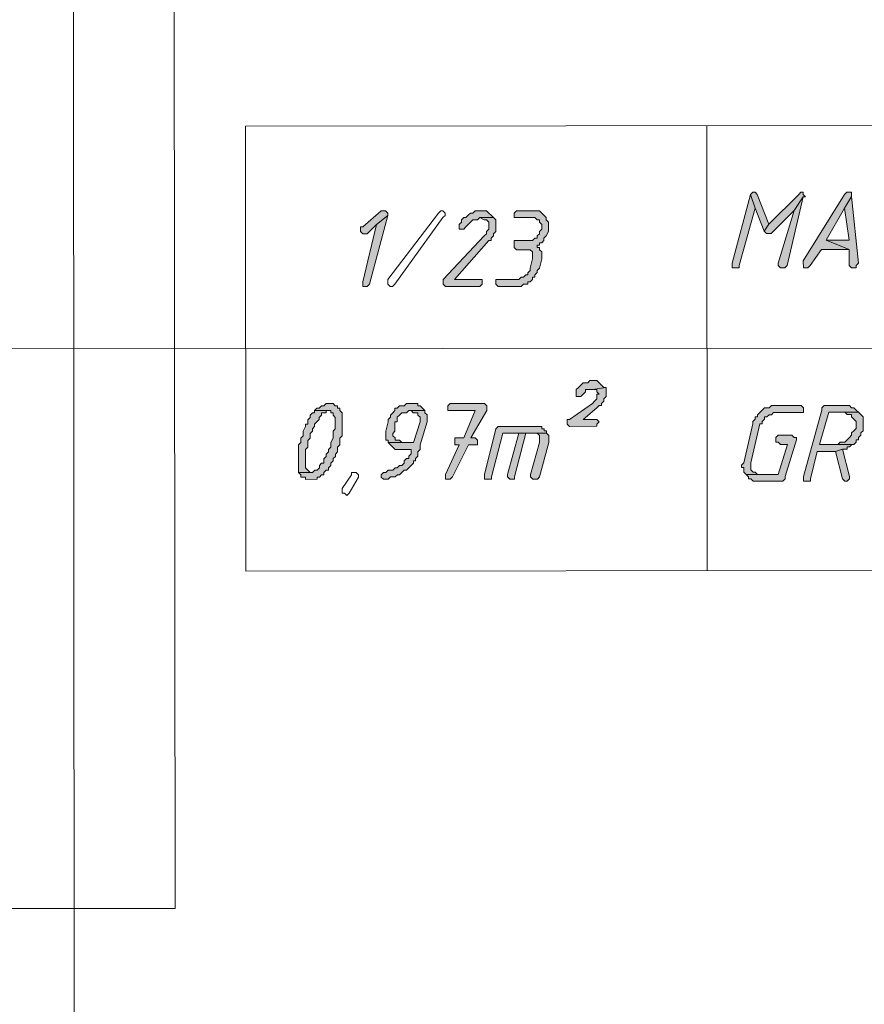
# Model space of a CAD drawing. Header units: inches. Extents: x -5850 to 5646, y 8947 to 13007.
# Tile 462 of 548: x -1459 to -1304, y 11263 to 11445. Entities that reach past the tile are written whole.
import ezdxf

# ---------------------------------------------------------------- set-up
doc = ezdxf.new("R2010")
doc.units = ezdxf.units.IN
doc.header["$MEASUREMENT"] = 0
for name, color, linetype in [('at_Entity', 7, 'Continuous'), ('at_Rect', 7, 'Continuous'), ('at_Solid', 7, 'Continuous')]:
    doc.layers.add(name, color=color, linetype=linetype)

msp = doc.modelspace()

# ---------------------------------------------------------------- hatches: boundary and pattern name
at = {"layer": 'at_Solid', "lineweight": 20}
for points in [[(-1324.97, 11412.58), (-1328.34, 11399.91), (-1328.34, 11399.06), (-1327.07, 11399.06), (-1327.07, 11399.49), (-1324.12, 11410.05)], [(-1324.55, 11413), (-1324.97, 11412.58), (-1324.12, 11410.05), (-1322.43, 11405.82), (-1321.59, 11407.1), (-1323.71, 11412.58), (-1324.12, 11413.01)], [(-1315.68, 11413.01), (-1316.1, 11412.59), (-1321.59, 11407.1), (-1322.43, 11405.82), (-1322.01, 11405.4), (-1321.16, 11405.4), (-1316.94, 11409.63), (-1315.26, 11412.17), (-1314.83, 11412.17), (-1315.26, 11412.59), (-1315.26, 11413.01)], [(-1315.26, 11412.17), (-1316.94, 11409.63), (-1319.89, 11399.92), (-1319.89, 11399.49), (-1319.47, 11399.07), (-1318.62, 11399.07), (-1318.2, 11399.49)], [(-1306.81, 11413.02), (-1307.23, 11413.02), (-1307.65, 11412.6), (-1315.25, 11400.34), (-1315.24, 11399.07), (-1314.4, 11399.07), (-1313.98, 11399.5), (-1311.87, 11402.45), (-1306.8, 11402.46), (-1311.02, 11404.14), (-1307.65, 11410.06), (-1306.38, 11412.18), (-1306.39, 11413.02)], [(-1306.38, 11412.18), (-1307.65, 11410.06), (-1306.8, 11404.15), (-1311.02, 11404.14), (-1306.8, 11402.46), (-1306.8, 11399.5), (-1306.37, 11399.08), (-1305.53, 11399.08), (-1305.53, 11399.5), (-1305.11, 11399.93)], [(-1392.55, 11409.56), (-1392.97, 11409.56), (-1396.35, 11406.61), (-1396.77, 11406.61), (-1396.77, 11406.18), (-1396.77, 11405.76), (-1396.35, 11405.33), (-1395.51, 11405.34), (-1393.82, 11407.03), (-1391.71, 11408.72), (-1391.71, 11409.14), (-1392.13, 11409.57)], [(-1391.71, 11408.72), (-1393.82, 11407.03), (-1396.34, 11396.47), (-1396.34, 11395.62), (-1395.5, 11395.62), (-1395.07, 11396.05)], [(-1372.28, 11408.32), (-1374.81, 11408.31), (-1373.96, 11407.89), (-1373.54, 11407.89), (-1373.12, 11407.47), (-1373.12, 11406.63), (-1373.12, 11406.2), (-1373.54, 11405.78), (-1373.54, 11405.35), (-1373.96, 11404.94), (-1381.56, 11396.91), (-1381.56, 11396.06), (-1381.13, 11395.63), (-1374.8, 11395.64), (-1374.37, 11396.06), (-1374.38, 11396.91), (-1379.44, 11396.91), (-1373.12, 11404.09), (-1372.69, 11404.09), (-1372.69, 11404.51), (-1372.27, 11404.94), (-1372.28, 11405.36), (-1371.85, 11405.78), (-1371.85, 11406.2), (-1371.85, 11407.89)], [(-1374.39, 11409.58), (-1375.66, 11409.58), (-1376.08, 11409.16), (-1376.5, 11409.16), (-1376.92, 11408.74), (-1377.35, 11408.31), (-1377.76, 11408.31), (-1378.19, 11407.89), (-1378.19, 11407.46), (-1378.61, 11407.05), (-1378.61, 11406.62), (-1378.61, 11406.2), (-1377.76, 11406.2), (-1377.35, 11406.62), (-1376.92, 11407.05), (-1376.5, 11407.47), (-1376.07, 11407.89), (-1375.23, 11407.89), (-1374.81, 11408.31), (-1372.28, 11408.32), (-1372.7, 11408.74), (-1373.12, 11409.16), (-1373.54, 11409.58), (-1373.96, 11409.58)], [(-1364.67, 11409.59), (-1368.05, 11409.59), (-1368.48, 11409.16), (-1368.47, 11408.32), (-1364.67, 11408.32), (-1364.25, 11407.9), (-1363.82, 11407.9), (-1363.82, 11407.48), (-1363.4, 11407.06), (-1363.4, 11406.64), (-1363.4, 11406.21), (-1363.82, 11405.79), (-1363.82, 11405.36), (-1364.24, 11404.95), (-1364.24, 11404.52), (-1364.67, 11404.52), (-1365.09, 11404.1), (-1368.47, 11404.09), (-1368.47, 11402.83), (-1368.05, 11402.4), (-1365.51, 11402.41), (-1365.09, 11401.99), (-1365.09, 11401.14), (-1365.09, 11400.72), (-1365.51, 11399.03), (-1365.51, 11398.61), (-1365.93, 11398.18), (-1365.93, 11397.76), (-1366.35, 11397.76), (-1366.78, 11397.34), (-1367.2, 11397.34), (-1367.62, 11396.92), (-1371.84, 11396.91), (-1371.84, 11396.07), (-1371.42, 11395.64), (-1367.2, 11395.65), (-1366.77, 11396.07), (-1365.93, 11396.07), (-1365.93, 11396.5), (-1365.51, 11396.5), (-1365.09, 11396.92), (-1365.09, 11397.34), (-1364.66, 11397.34), (-1364.66, 11397.76), (-1364.24, 11398.19), (-1364.24, 11398.61), (-1363.82, 11399.03), (-1363.4, 11400.72), (-1363.4, 11401.99), (-1363.82, 11402.41), (-1363.82, 11402.83), (-1364.24, 11402.83), (-1364.24, 11403.26), (-1363.82, 11403.26), (-1363.82, 11403.68), (-1363.4, 11403.68), (-1362.98, 11404.1), (-1362.98, 11404.52), (-1362.56, 11404.95), (-1362.14, 11405.79), (-1362.14, 11406.21), (-1362.14, 11407.48), (-1362.56, 11407.9), (-1362.56, 11408.33), (-1362.98, 11408.75), (-1363.41, 11409.17), (-1363.83, 11409.59), (-1364.25, 11409.59)], [(-1353.66, 11378.34), (-1354.51, 11378.34), (-1354.93, 11377.92), (-1355.77, 11377.92), (-1356.2, 11377.49), (-1356.62, 11377.07), (-1357.04, 11376.65), (-1357.04, 11376.23), (-1357.04, 11375.38), (-1356.19, 11375.38), (-1355.77, 11375.8), (-1355.35, 11376.23), (-1355.35, 11376.65), (-1354.08, 11376.65), (-1351.55, 11377.07), (-1351.97, 11377.07), (-1352.4, 11377.5), (-1352.82, 11377.92), (-1353.24, 11378.34)], [(-1351.55, 11377.07), (-1354.08, 11376.65), (-1353.24, 11376.65), (-1353.24, 11376.23), (-1352.81, 11375.81), (-1353.24, 11375.81), (-1353.24, 11374.96), (-1353.66, 11374.54), (-1354.08, 11374.12), (-1358.3, 11371.16), (-1358.73, 11371.16), (-1358.73, 11370.31), (-1358.3, 11369.89), (-1353.23, 11369.9), (-1353.23, 11370.31), (-1352.81, 11370.74), (-1353.23, 11371.16), (-1355.77, 11371.16), (-1353.24, 11373.28), (-1352.81, 11373.7), (-1352.39, 11373.7), (-1352.4, 11374.12), (-1351.97, 11374.54), (-1351.97, 11374.97), (-1351.55, 11375.38), (-1351.55, 11376.23), (-1351.55, 11376.66)], [(-1402.23, 11374.07), (-1403.08, 11374.07), (-1403.5, 11373.65), (-1403.93, 11373.65), (-1404.34, 11373.23), (-1404.77, 11373.23), (-1405.19, 11372.81), (-1402.23, 11372.81), (-1402.23, 11372.38), (-1401.81, 11372.38), (-1401.81, 11371.96), (-1401.39, 11371.54), (-1401.39, 11370.69), (-1401.39, 11369.43), (-1401.81, 11369), (-1401.81, 11367.74), (-1402.23, 11366.89), (-1402.22, 11366.05), (-1402.65, 11365.62), (-1402.65, 11365.2), (-1403.07, 11364.78), (-1403.07, 11364.36), (-1403.49, 11363.93), (-1403.49, 11363.09), (-1403.92, 11363.09), (-1404.33, 11362.67), (-1404.33, 11362.24), (-1404.76, 11361.82), (-1405.18, 11361.82), (-1405.61, 11361.4), (-1408.14, 11361.4), (-1407.71, 11360.98), (-1407.71, 11360.55), (-1406.87, 11360.55), (-1406.87, 11360.13), (-1404.76, 11360.14), (-1404.76, 11360.55), (-1404.33, 11360.55), (-1403.92, 11360.98), (-1403.49, 11360.98), (-1403.49, 11361.4), (-1403.07, 11361.82), (-1402.64, 11361.82), (-1402.64, 11362.25), (-1402.22, 11362.67), (-1402.22, 11363.09), (-1401.8, 11363.52), (-1401.8, 11363.94), (-1401.38, 11364.36), (-1401.38, 11364.78), (-1400.96, 11365.2), (-1400.96, 11366.05), (-1400.54, 11366.47), (-1400.54, 11367.74), (-1400.12, 11368.16), (-1400.12, 11372.39), (-1400.55, 11372.81), (-1400.55, 11373.23), (-1400.97, 11373.23), (-1400.97, 11373.66), (-1401.39, 11373.66), (-1401.81, 11374.07)], [(-1387.03, 11374.09), (-1388.3, 11374.09), (-1388.72, 11373.67), (-1389.56, 11373.67), (-1389.98, 11373.24), (-1390.41, 11373.24), (-1390.41, 11372.82), (-1390.83, 11372.39), (-1391.25, 11371.97), (-1391.25, 11371.55), (-1391.67, 11371.13), (-1391.67, 11370.7), (-1392.09, 11369.01), (-1392.09, 11367.32), (-1391.67, 11367.32), (-1391.67, 11366.9), (-1389.13, 11366.9), (-1389.56, 11367.33), (-1390.4, 11367.33), (-1390.4, 11367.75), (-1390.83, 11368.17), (-1390.83, 11368.6), (-1390.41, 11369.02), (-1390.41, 11370.7), (-1389.98, 11370.71), (-1389.98, 11371.55), (-1389.56, 11371.97), (-1389.14, 11372.4), (-1388.29, 11372.4), (-1387.87, 11372.82), (-1384.92, 11372.82), (-1385.34, 11373.25), (-1385.76, 11373.67), (-1386.18, 11373.67), (-1386.18, 11374.09), (-1386.61, 11374.09)], [(-1374.36, 11374.1), (-1380.27, 11374.09), (-1380.7, 11373.67), (-1380.69, 11372.83), (-1375.63, 11372.83), (-1377.73, 11367.76), (-1379.42, 11367.76), (-1379.42, 11366.91), (-1379.42, 11366.49), (-1378.58, 11366.49), (-1381.1, 11361), (-1381.1, 11360.16), (-1380.26, 11360.16), (-1379.84, 11360.58), (-1376.89, 11366.5), (-1375.2, 11366.5), (-1375.2, 11367.34), (-1375.62, 11367.76), (-1376.46, 11367.76), (-1373.51, 11372.83), (-1373.51, 11373.68), (-1373.93, 11374.1)], [(-1316.06, 11373.73), (-1321.13, 11373.73), (-1321.56, 11373.3), (-1322.4, 11373.3), (-1322.82, 11372.88), (-1323.25, 11372.45), (-1323.67, 11372.03), (-1323.67, 11371.61), (-1324.09, 11371.61), (-1324.09, 11371.19), (-1324.51, 11370.76), (-1324.51, 11370.34), (-1326.19, 11363.16), (-1326.62, 11362.74), (-1326.62, 11362.31), (-1326.19, 11362.31), (-1326.19, 11361.47), (-1325.77, 11361.05), (-1323.24, 11361.05), (-1323.66, 11361.05), (-1324.08, 11361.47), (-1324.5, 11361.47), (-1324.93, 11361.89), (-1324.93, 11362.74), (-1324.93, 11363.16), (-1323.24, 11370.34), (-1322.82, 11370.34), (-1322.82, 11370.77), (-1322.4, 11371.19), (-1322.4, 11371.61), (-1321.98, 11371.61), (-1321.56, 11372.03), (-1321.13, 11372.03), (-1320.71, 11372.46), (-1315.22, 11372.46), (-1315.22, 11373.31), (-1315.64, 11373.73)], [(-1307.62, 11373.74), (-1311.42, 11373.74), (-1311.84, 11373.31), (-1311.84, 11372.89), (-1315.21, 11360.63), (-1315.21, 11359.79), (-1313.94, 11359.79), (-1313.94, 11360.22), (-1312.68, 11365.28), (-1309.3, 11365.28), (-1308.03, 11365.71), (-1307.19, 11365.71), (-1307.19, 11366.13), (-1306.77, 11366.13), (-1306.34, 11366.56), (-1305.92, 11366.56), (-1312.25, 11366.55), (-1310.57, 11372.47), (-1305.08, 11372.47), (-1305.5, 11372.89), (-1305.93, 11373.32), (-1306.35, 11373.32), (-1306.77, 11373.74), (-1307.19, 11373.74)], [(-1405.19, 11372.81), (-1405.19, 11372.38), (-1405.61, 11372.38), (-1406.03, 11371.96), (-1406.03, 11371.54), (-1406.46, 11371.11), (-1406.46, 11370.27), (-1406.88, 11370.27), (-1406.88, 11369.85), (-1407.3, 11369), (-1407.3, 11368.16), (-1407.72, 11367.73), (-1407.72, 11366.89), (-1408.14, 11366.47), (-1408.14, 11366.04), (-1408.14, 11361.4), (-1405.61, 11361.4), (-1406.02, 11361.4), (-1406.45, 11361.82), (-1406.87, 11362.24), (-1406.87, 11363.51), (-1406.87, 11365.62), (-1406.45, 11366.05), (-1406.45, 11367.31), (-1406.03, 11367.74), (-1406.03, 11368.58), (-1405.61, 11369), (-1405.61, 11369.43), (-1405.19, 11369.85), (-1405.19, 11370.27), (-1404.77, 11370.69), (-1404.34, 11371.12), (-1404.34, 11371.54), (-1403.92, 11371.96), (-1403.93, 11372.38), (-1403.08, 11372.38), (-1403.08, 11372.81), (-1402.65, 11372.81)], [(-1384.92, 11372.82), (-1387.45, 11372.82), (-1387.03, 11372.4), (-1386.18, 11372.4), (-1386.18, 11371.97), (-1385.76, 11371.56), (-1385.76, 11371.13), (-1385.76, 11370.71), (-1387.02, 11366.9), (-1391.67, 11366.9), (-1391.24, 11366.48), (-1390.83, 11366.06), (-1390.4, 11365.64), (-1387.44, 11365.64), (-1387.44, 11364.8), (-1387.86, 11364.37), (-1387.86, 11363.95), (-1388.29, 11363.95), (-1388.71, 11363.53), (-1388.71, 11363.11), (-1389.13, 11362.68), (-1389.55, 11362.68), (-1389.98, 11362.26), (-1390.4, 11362.26), (-1390.82, 11361.83), (-1391.66, 11361.83), (-1392.09, 11361.41), (-1392.51, 11361.41), (-1392.93, 11360.99), (-1392.93, 11360.56), (-1392.51, 11360.15), (-1391.66, 11360.15), (-1391.24, 11360.57), (-1390.4, 11360.57), (-1389.97, 11360.99), (-1389.55, 11360.99), (-1389.13, 11361.42), (-1388.71, 11361.83), (-1388.29, 11361.83), (-1387.86, 11362.26), (-1387.44, 11362.68), (-1387.02, 11363.11), (-1387.02, 11363.53), (-1386.6, 11363.53), (-1386.6, 11363.95), (-1386.17, 11364.37), (-1386.17, 11365.22), (-1385.76, 11365.64), (-1385.76, 11366.49), (-1384.49, 11370.71), (-1384.49, 11371.13), (-1384.49, 11371.98), (-1384.92, 11372.4)], [(-1305.08, 11372.47), (-1307.61, 11372.47), (-1307.19, 11372.04), (-1306.35, 11372.05), (-1306.35, 11371.63), (-1305.92, 11371.2), (-1305.5, 11370.78), (-1305.5, 11369.51), (-1305.92, 11369.09), (-1306.35, 11368.67), (-1306.35, 11368.25), (-1306.77, 11367.82), (-1307.19, 11367.4), (-1307.61, 11366.98), (-1308.46, 11366.97), (-1308.88, 11366.56), (-1312.25, 11366.55), (-1305.92, 11366.56), (-1305.5, 11366.98), (-1305.5, 11367.4), (-1305.08, 11367.4), (-1305.08, 11367.83), (-1304.66, 11368.25), (-1304.66, 11368.67), (-1304.23, 11369.09), (-1304.23, 11370.36), (-1304.23, 11371.63), (-1304.66, 11372.05)], [(-1364.21, 11369.89), (-1371.4, 11369.88), (-1371.82, 11369.46), (-1373.92, 11361.01), (-1373.92, 11360.16), (-1372.65, 11360.16), (-1372.65, 11360.58), (-1370.55, 11368.61), (-1362.53, 11368.62), (-1362.53, 11369.04), (-1362.95, 11369.04), (-1362.95, 11369.46), (-1363.37, 11369.46), (-1363.37, 11369.89), (-1363.79, 11369.89)], [(-1367.6, 11368.62), (-1369.7, 11361.01), (-1369.7, 11360.59), (-1369.27, 11360.17), (-1368.43, 11360.17), (-1368.43, 11360.59), (-1366.33, 11368.62), (-1364.64, 11368.62)], [(-1362.53, 11368.62), (-1367.6, 11368.62), (-1364.21, 11368.62), (-1363.79, 11368.2), (-1363.79, 11366.93), (-1365.48, 11361.01), (-1365.48, 11360.59), (-1365.05, 11360.17), (-1364.2, 11360.17), (-1363.78, 11360.59), (-1362.1, 11366.93), (-1362.1, 11367.77), (-1362.1, 11368.2)], [(-1317.33, 11368.24), (-1319.86, 11368.24), (-1320.29, 11367.81), (-1320.29, 11366.96), (-1319.86, 11366.96), (-1319.44, 11366.55), (-1318.17, 11366.55), (-1319.86, 11361.05), (-1325.77, 11361.05), (-1325.35, 11360.62), (-1325.35, 11360.21), (-1324.92, 11360.21), (-1324.5, 11359.78), (-1319.01, 11359.79), (-1318.59, 11360.21), (-1318.59, 11360.63), (-1316.48, 11367.39), (-1316.48, 11367.82), (-1316.91, 11367.81)], [(-1308.03, 11365.71), (-1309.3, 11365.28), (-1308.03, 11360.22), (-1307.6, 11359.8), (-1307.18, 11359.8), (-1306.76, 11360.22), (-1306.76, 11360.64)]]:
    msp.add_hatch(color=7, dxfattribs=at).paths.add_polyline_path(points)

# ---------------------------------------------------------------- linework, layer by layer
at = {"layer": 'at_Entity', "color": 3, "lineweight": 20}
for p, q in [((-1430.88, 11281.12), (-1431.08, 11507.1)), ((-1503.1, 11281.06), (-1430.88, 11281.12))]:
    msp.add_line(p, q, dxfattribs=at)
at = {"layer": 'at_Entity', "color": 7, "lineweight": 20}
for p, q in [((-1449.62, 11460.62), (-1448.69, 10418.99)), ((-1333.01, 11425.25), (-1332.93, 11343.3)), ((-1324.97, 11412.58), (-1328.34, 11399.91)), ((-1324.55, 11413), (-1324.97, 11412.58)), ((-1324.12, 11410.05), (-1324.97, 11412.58)), ((-1324.97, 11412.58), (-1324.97, 11412.58)), ((-1324.97, 11412.58), (-1324.12, 11410.05)), ((-1324.12, 11413.01), (-1324.55, 11413)), ((-1324.55, 11413), (-1324.55, 11413)), ((-1323.71, 11412.58), (-1324.12, 11413.01)), ((-1321.59, 11407.1), (-1323.71, 11412.58)), ((-1323.71, 11412.58), (-1323.71, 11412.58)), ((-1316.1, 11412.59), (-1321.59, 11407.1)), ((-1318.2, 11399.49), (-1315.26, 11412.17)), ((-1315.26, 11412.17), (-1316.94, 11409.63)), ((-1316.94, 11409.63), (-1315.26, 11412.17)), ((-1315.68, 11413.01), (-1316.1, 11412.59)), ((-1315.68, 11413.01), (-1315.68, 11413.01)), ((-1315.26, 11413.01), (-1315.68, 11413.01)), ((-1315.26, 11412.59), (-1315.26, 11413.01)), ((-1314.83, 11412.17), (-1315.26, 11412.59)), ((-1315.26, 11412.17), (-1314.83, 11412.17)), ((-1307.65, 11412.6), (-1315.25, 11400.34)), ((-1307.23, 11413.02), (-1307.65, 11412.6)), ((-1306.38, 11412.18), (-1307.65, 11410.06)), ((-1307.65, 11410.06), (-1306.38, 11412.18)), ((-1306.81, 11413.02), (-1307.23, 11413.02)), ((-1306.39, 11413.02), (-1306.81, 11413.02)), ((-1306.38, 11412.18), (-1306.39, 11413.02)), ((-1305.11, 11399.93), (-1306.38, 11412.18)), ((-1327.07, 11399.49), (-1324.12, 11410.05)), ((-1324.12, 11410.05), (-1322.43, 11405.82)), ((-1311.02, 11404.14), (-1307.65, 11410.06)), ((-1307.65, 11410.06), (-1306.8, 11404.15)), ((-1392.97, 11409.56), (-1396.35, 11406.61)), ((-1395.07, 11396.05), (-1391.71, 11408.72)), ((-1391.71, 11408.72), (-1393.82, 11407.03)), ((-1393.82, 11407.03), (-1391.71, 11408.72)), ((-1392.55, 11409.56), (-1392.97, 11409.56)), ((-1392.13, 11409.57), (-1392.55, 11409.56)), ((-1391.71, 11409.14), (-1392.13, 11409.57)), ((-1391.71, 11408.72), (-1391.71, 11409.14)), ((-1391.7, 11396.9), (-1382.41, 11409.15)), ((-1381.57, 11408.31), (-1390.43, 11396.05)), ((-1382.41, 11409.15), (-1381.99, 11409.57)), ((-1381.99, 11409.57), (-1381.57, 11409.57)), ((-1381.57, 11409.57), (-1381.14, 11409.15)), ((-1381.14, 11408.73), (-1381.57, 11408.31)), ((-1381.57, 11408.31), (-1381.57, 11408.31)), ((-1381.14, 11409.15), (-1381.14, 11408.73)), ((-1377.76, 11408.31), (-1378.19, 11407.89)), ((-1377.35, 11408.31), (-1377.76, 11408.31)), ((-1376.92, 11408.74), (-1377.35, 11408.31)), ((-1376.5, 11409.16), (-1376.92, 11408.74)), ((-1376.92, 11408.74), (-1376.92, 11408.74)), ((-1376.08, 11409.16), (-1376.5, 11409.16)), ((-1375.66, 11409.58), (-1376.08, 11409.16)), ((-1374.39, 11409.58), (-1375.66, 11409.58)), ((-1375.23, 11407.89), (-1374.81, 11408.31)), ((-1372.28, 11408.32), (-1374.81, 11408.31)), ((-1374.81, 11408.31), (-1372.28, 11408.32)), ((-1374.81, 11408.31), (-1373.96, 11407.89)), ((-1373.96, 11409.58), (-1374.39, 11409.58)), ((-1373.54, 11409.58), (-1373.96, 11409.58)), ((-1373.12, 11409.16), (-1373.54, 11409.58)), ((-1372.7, 11408.74), (-1373.12, 11409.16)), ((-1373.12, 11409.16), (-1373.12, 11409.16)), ((-1372.28, 11408.32), (-1372.7, 11408.74)), ((-1371.85, 11407.89), (-1372.28, 11408.32)), ((-1368.05, 11409.59), (-1368.48, 11409.16)), ((-1368.48, 11409.16), (-1368.47, 11408.32)), ((-1368.47, 11408.32), (-1364.67, 11408.32)), ((-1364.67, 11409.59), (-1368.05, 11409.59)), ((-1364.25, 11409.59), (-1364.67, 11409.59)), ((-1364.67, 11408.32), (-1364.25, 11407.9)), ((-1363.83, 11409.59), (-1364.25, 11409.59)), ((-1363.41, 11409.17), (-1363.83, 11409.59)), ((-1362.98, 11408.75), (-1363.41, 11409.17)), ((-1363.41, 11409.17), (-1363.41, 11409.17)), ((-1362.56, 11408.33), (-1362.98, 11408.75)), ((-1362.56, 11407.9), (-1362.56, 11408.33)), ((-1362.56, 11408.33), (-1362.56, 11408.33)), ((-1321.16, 11405.4), (-1316.94, 11409.63)), ((-1316.94, 11409.63), (-1319.89, 11399.92)), ((-1396.35, 11406.61), (-1396.77, 11406.61)), ((-1396.77, 11406.61), (-1396.77, 11406.18)), ((-1393.82, 11407.03), (-1396.34, 11396.47)), ((-1395.51, 11405.34), (-1393.82, 11407.03)), ((-1378.19, 11407.46), (-1378.61, 11407.05)), ((-1378.61, 11407.05), (-1378.61, 11406.62)), ((-1378.61, 11406.62), (-1378.61, 11406.2)), ((-1378.19, 11407.89), (-1378.19, 11407.46)), ((-1377.76, 11406.2), (-1377.35, 11406.62)), ((-1377.35, 11406.62), (-1376.92, 11407.05)), ((-1376.92, 11407.05), (-1376.5, 11407.47)), ((-1376.92, 11407.05), (-1376.92, 11407.05)), ((-1376.5, 11407.47), (-1376.07, 11407.89)), ((-1376.07, 11407.89), (-1375.23, 11407.89)), ((-1373.96, 11407.89), (-1373.54, 11407.89)), ((-1373.54, 11407.89), (-1373.12, 11407.47)), ((-1373.12, 11407.47), (-1373.12, 11406.63)), ((-1373.12, 11406.63), (-1373.12, 11406.2)), ((-1371.85, 11406.2), (-1371.85, 11407.89)), ((-1364.25, 11407.9), (-1363.82, 11407.9)), ((-1363.82, 11407.9), (-1363.82, 11407.48)), ((-1363.82, 11407.48), (-1363.4, 11407.06)), ((-1363.4, 11407.06), (-1363.4, 11406.64)), ((-1363.4, 11406.64), (-1363.4, 11406.21)), ((-1362.14, 11407.48), (-1362.56, 11407.9)), ((-1362.14, 11406.21), (-1362.14, 11407.48)), ((-1362.14, 11407.48), (-1362.14, 11407.48)), ((-1321.59, 11407.1), (-1322.43, 11405.82)), ((-1322.43, 11405.82), (-1321.59, 11407.1)), ((-1396.77, 11406.18), (-1396.77, 11405.76)), ((-1396.77, 11405.76), (-1396.35, 11405.33)), ((-1396.35, 11405.33), (-1395.51, 11405.34)), ((-1373.96, 11404.94), (-1381.56, 11396.91)), ((-1378.61, 11406.2), (-1377.76, 11406.2)), ((-1373.54, 11405.35), (-1373.96, 11404.94)), ((-1373.12, 11406.2), (-1373.54, 11405.78)), ((-1373.54, 11405.78), (-1373.54, 11405.35)), ((-1372.69, 11404.51), (-1372.27, 11404.94)), ((-1372.69, 11404.09), (-1372.69, 11404.51)), ((-1372.28, 11405.36), (-1371.85, 11405.78)), ((-1372.27, 11404.94), (-1372.28, 11405.36)), ((-1371.85, 11405.78), (-1371.85, 11406.2)), ((-1364.67, 11404.52), (-1365.09, 11404.1)), ((-1364.24, 11404.52), (-1364.67, 11404.52)), ((-1363.82, 11405.36), (-1364.24, 11404.95)), ((-1364.24, 11404.95), (-1364.24, 11404.52)), ((-1363.4, 11406.21), (-1363.82, 11405.79)), ((-1363.82, 11405.79), (-1363.82, 11405.36)), ((-1362.98, 11404.52), (-1362.56, 11404.95)), ((-1362.98, 11404.1), (-1362.98, 11404.52)), ((-1362.56, 11404.95), (-1362.14, 11405.79)), ((-1362.56, 11404.95), (-1362.56, 11404.95)), ((-1362.14, 11405.79), (-1362.14, 11406.21)), ((-1322.43, 11405.82), (-1322.01, 11405.4)), ((-1322.01, 11405.4), (-1321.16, 11405.4)), ((-1379.44, 11396.91), (-1373.12, 11404.09)), ((-1373.12, 11404.09), (-1372.69, 11404.09)), ((-1365.09, 11404.1), (-1368.47, 11404.09)), ((-1368.47, 11404.09), (-1368.47, 11402.83)), ((-1368.47, 11402.83), (-1368.47, 11402.83)), ((-1368.47, 11402.83), (-1368.05, 11402.4)), ((-1364.24, 11402.83), (-1364.24, 11403.26)), ((-1364.24, 11403.26), (-1363.82, 11403.26)), ((-1363.82, 11402.83), (-1364.24, 11402.83)), ((-1363.82, 11403.26), (-1363.82, 11403.68)), ((-1363.82, 11403.68), (-1363.4, 11403.68)), ((-1363.82, 11402.41), (-1363.82, 11402.83)), ((-1363.4, 11403.68), (-1362.98, 11404.1)), ((-1306.8, 11404.15), (-1311.02, 11404.14)), ((-1311.02, 11404.14), (-1306.8, 11402.46)), ((-1306.8, 11402.46), (-1311.02, 11404.14)), ((-1368.05, 11402.4), (-1365.51, 11402.41)), ((-1365.51, 11402.41), (-1365.09, 11401.99)), ((-1365.09, 11401.99), (-1365.09, 11401.14)), ((-1365.09, 11401.14), (-1365.09, 11400.72)), ((-1363.4, 11401.99), (-1363.82, 11402.41)), ((-1363.4, 11400.72), (-1363.4, 11401.99)), ((-1313.98, 11399.5), (-1311.87, 11402.45)), ((-1311.87, 11402.45), (-1306.8, 11402.46)), ((-1306.8, 11402.46), (-1306.8, 11399.5)), ((-1365.09, 11400.72), (-1365.51, 11399.03)), ((-1363.82, 11399.03), (-1363.4, 11400.72)), ((-1328.34, 11399.91), (-1328.34, 11399.06)), ((-1328.34, 11399.06), (-1327.07, 11399.06)), ((-1327.07, 11399.06), (-1327.07, 11399.49)), ((-1319.89, 11399.92), (-1319.89, 11399.49)), ((-1319.89, 11399.49), (-1319.47, 11399.07)), ((-1319.47, 11399.07), (-1318.62, 11399.07)), ((-1318.62, 11399.07), (-1318.2, 11399.49)), ((-1315.25, 11400.34), (-1315.24, 11399.07)), ((-1315.24, 11399.07), (-1314.4, 11399.07)), ((-1314.4, 11399.07), (-1313.98, 11399.5)), ((-1306.8, 11399.5), (-1306.37, 11399.08)), ((-1306.37, 11399.08), (-1305.53, 11399.08)), ((-1305.53, 11399.5), (-1305.11, 11399.93)), ((-1305.53, 11399.08), (-1305.53, 11399.5)), ((-1367.2, 11397.34), (-1367.62, 11396.92)), ((-1366.78, 11397.34), (-1367.2, 11397.34)), ((-1366.35, 11397.76), (-1366.78, 11397.34)), ((-1365.93, 11397.76), (-1366.35, 11397.76)), ((-1365.51, 11398.61), (-1365.93, 11398.18)), ((-1365.93, 11398.18), (-1365.93, 11397.76)), ((-1365.51, 11399.03), (-1365.51, 11398.61)), ((-1365.09, 11396.92), (-1365.09, 11397.34)), ((-1365.09, 11397.34), (-1364.66, 11397.34)), ((-1364.66, 11397.76), (-1364.24, 11398.19)), ((-1364.66, 11397.34), (-1364.66, 11397.76)), ((-1364.24, 11398.61), (-1363.82, 11399.03)), ((-1364.24, 11398.19), (-1364.24, 11398.61)), ((-1396.34, 11396.47), (-1396.34, 11395.62)), ((-1396.34, 11395.62), (-1395.5, 11395.62)), ((-1395.5, 11395.62), (-1395.07, 11396.05)), ((-1391.7, 11396.47), (-1391.7, 11396.9)), ((-1391.7, 11396.9), (-1391.7, 11396.9)), ((-1391.7, 11396.05), (-1391.7, 11396.47)), ((-1391.7, 11396.47), (-1391.7, 11396.47)), ((-1391.7, 11396.47), (-1391.7, 11396.47)), ((-1391.27, 11395.63), (-1391.7, 11396.05)), ((-1390.85, 11395.63), (-1391.27, 11395.63)), ((-1390.43, 11396.05), (-1390.85, 11395.63)), ((-1381.56, 11396.91), (-1381.56, 11396.06)), ((-1381.56, 11396.06), (-1381.13, 11395.63)), ((-1381.13, 11395.63), (-1374.8, 11395.64)), ((-1374.38, 11396.91), (-1379.44, 11396.91)), ((-1374.8, 11395.64), (-1374.37, 11396.06)), ((-1374.37, 11396.06), (-1374.38, 11396.91)), ((-1367.62, 11396.92), (-1371.84, 11396.91)), ((-1371.84, 11396.91), (-1371.84, 11396.07)), ((-1371.84, 11396.07), (-1371.42, 11395.64)), ((-1371.42, 11395.64), (-1367.2, 11395.65)), ((-1367.2, 11395.65), (-1366.77, 11396.07)), ((-1366.77, 11396.07), (-1365.93, 11396.07)), ((-1365.93, 11396.07), (-1365.93, 11396.5)), ((-1365.93, 11396.5), (-1365.51, 11396.5)), ((-1365.51, 11396.5), (-1365.09, 11396.92)), ((-1512.07, 11384.11), (-1171.62, 11384.42)), ((-1356.2, 11377.49), (-1356.62, 11377.07)), ((-1355.77, 11377.92), (-1356.2, 11377.49)), ((-1354.93, 11377.92), (-1355.77, 11377.92)), ((-1354.51, 11378.34), (-1354.93, 11377.92)), ((-1353.66, 11378.34), (-1354.51, 11378.34)), ((-1353.24, 11378.34), (-1353.66, 11378.34)), ((-1352.82, 11377.92), (-1353.24, 11378.34)), ((-1352.4, 11377.5), (-1352.82, 11377.92)), ((-1352.82, 11377.92), (-1352.82, 11377.92)), ((-1351.97, 11377.07), (-1352.4, 11377.5)), ((-1352.4, 11377.5), (-1352.4, 11377.5)), ((-1356.62, 11377.07), (-1357.04, 11376.65)), ((-1357.04, 11376.65), (-1357.04, 11376.23)), ((-1357.04, 11376.23), (-1357.04, 11375.38)), ((-1356.62, 11377.07), (-1356.62, 11377.07)), ((-1356.19, 11375.38), (-1355.77, 11375.8)), ((-1355.77, 11375.8), (-1355.35, 11376.23)), ((-1355.77, 11375.8), (-1355.77, 11375.8)), ((-1355.35, 11376.23), (-1355.35, 11376.65)), ((-1355.35, 11376.65), (-1354.08, 11376.65)), ((-1351.55, 11377.07), (-1354.08, 11376.65)), ((-1354.08, 11376.65), (-1351.55, 11377.07)), ((-1354.08, 11376.65), (-1353.24, 11376.65)), ((-1353.24, 11376.65), (-1353.24, 11376.23)), ((-1353.24, 11376.23), (-1352.81, 11375.81)), ((-1352.81, 11375.81), (-1353.24, 11375.81)), ((-1353.24, 11375.81), (-1353.24, 11374.96)), ((-1351.55, 11377.07), (-1351.97, 11377.07)), ((-1351.55, 11376.66), (-1351.55, 11377.07)), ((-1351.55, 11376.23), (-1351.55, 11376.66)), ((-1351.55, 11375.38), (-1351.55, 11376.23)), ((-1403.08, 11374.07), (-1403.5, 11373.65)), ((-1402.23, 11374.07), (-1403.08, 11374.07)), ((-1401.81, 11374.07), (-1402.23, 11374.07)), ((-1401.39, 11373.66), (-1401.81, 11374.07)), ((-1401.81, 11374.07), (-1401.81, 11374.07)), ((-1389.56, 11373.67), (-1389.98, 11373.24)), ((-1388.72, 11373.67), (-1389.56, 11373.67)), ((-1388.3, 11374.09), (-1388.72, 11373.67)), ((-1387.03, 11374.09), (-1388.3, 11374.09)), ((-1386.61, 11374.09), (-1387.03, 11374.09)), ((-1386.18, 11374.09), (-1386.61, 11374.09)), ((-1386.18, 11373.67), (-1386.18, 11374.09)), ((-1385.76, 11373.67), (-1386.18, 11373.67)), ((-1385.34, 11373.25), (-1385.76, 11373.67)), ((-1380.27, 11374.09), (-1380.7, 11373.67)), ((-1380.7, 11373.67), (-1380.69, 11372.83)), ((-1374.36, 11374.1), (-1380.27, 11374.09)), ((-1373.93, 11374.1), (-1374.36, 11374.1)), ((-1373.51, 11373.68), (-1373.93, 11374.1)), ((-1373.51, 11372.83), (-1373.51, 11373.68)), ((-1354.08, 11374.12), (-1358.3, 11371.16)), ((-1357.04, 11375.38), (-1356.19, 11375.38)), ((-1353.66, 11374.54), (-1354.08, 11374.12)), ((-1353.24, 11374.96), (-1353.66, 11374.54)), ((-1353.66, 11374.54), (-1353.66, 11374.54)), ((-1353.24, 11373.28), (-1352.81, 11373.7)), ((-1352.81, 11373.7), (-1352.39, 11373.7)), ((-1352.4, 11374.12), (-1351.97, 11374.54)), ((-1352.39, 11373.7), (-1352.4, 11374.12)), ((-1351.97, 11374.97), (-1351.55, 11375.38)), ((-1351.97, 11374.54), (-1351.97, 11374.97)), ((-1321.13, 11373.73), (-1321.56, 11373.3)), ((-1316.06, 11373.73), (-1321.13, 11373.73)), ((-1315.64, 11373.73), (-1316.06, 11373.73)), ((-1315.22, 11373.31), (-1315.64, 11373.73)), ((-1311.42, 11373.74), (-1311.84, 11373.31)), ((-1307.62, 11373.74), (-1311.42, 11373.74)), ((-1307.19, 11373.74), (-1307.62, 11373.74)), ((-1306.77, 11373.74), (-1307.19, 11373.74)), ((-1306.35, 11373.32), (-1306.77, 11373.74)), ((-1405.61, 11372.38), (-1406.03, 11371.96)), ((-1406.03, 11371.96), (-1406.03, 11371.54)), ((-1405.19, 11372.38), (-1405.61, 11372.38)), ((-1404.77, 11373.23), (-1405.19, 11372.81)), ((-1405.19, 11372.81), (-1405.19, 11372.38)), ((-1402.65, 11372.81), (-1405.19, 11372.81)), ((-1405.19, 11372.81), (-1402.23, 11372.81)), ((-1404.34, 11373.23), (-1404.77, 11373.23)), ((-1403.93, 11373.65), (-1404.34, 11373.23)), ((-1404.34, 11371.54), (-1403.92, 11371.96)), ((-1403.5, 11373.65), (-1403.93, 11373.65)), ((-1403.92, 11371.96), (-1403.93, 11372.38)), ((-1403.93, 11372.38), (-1403.08, 11372.38)), ((-1403.08, 11372.38), (-1403.08, 11372.81)), ((-1403.08, 11372.81), (-1402.65, 11372.81)), ((-1402.23, 11372.81), (-1402.23, 11372.38)), ((-1402.23, 11372.38), (-1401.81, 11372.38)), ((-1401.81, 11372.38), (-1401.81, 11371.96)), ((-1401.81, 11371.96), (-1401.39, 11371.54)), ((-1400.97, 11373.66), (-1401.39, 11373.66)), ((-1400.97, 11373.23), (-1400.97, 11373.66)), ((-1400.55, 11373.23), (-1400.97, 11373.23)), ((-1400.55, 11372.81), (-1400.55, 11373.23)), ((-1400.12, 11372.39), (-1400.55, 11372.81)), ((-1400.12, 11368.16), (-1400.12, 11372.39)), ((-1390.83, 11372.39), (-1391.25, 11371.97)), ((-1391.25, 11371.97), (-1391.25, 11371.55)), ((-1390.41, 11372.82), (-1390.83, 11372.39)), ((-1390.83, 11372.39), (-1390.83, 11372.39)), ((-1389.98, 11373.24), (-1390.41, 11373.24)), ((-1390.41, 11373.24), (-1390.41, 11372.82)), ((-1389.98, 11371.55), (-1389.56, 11371.97)), ((-1389.56, 11371.97), (-1389.14, 11372.4)), ((-1389.56, 11371.97), (-1389.56, 11371.97)), ((-1389.14, 11372.4), (-1388.29, 11372.4)), ((-1388.29, 11372.4), (-1387.87, 11372.82)), ((-1387.87, 11372.82), (-1384.92, 11372.82)), ((-1384.92, 11372.82), (-1387.45, 11372.82)), ((-1387.45, 11372.82), (-1387.03, 11372.4)), ((-1387.03, 11372.4), (-1386.18, 11372.4)), ((-1386.18, 11372.4), (-1386.18, 11371.97)), ((-1386.18, 11371.97), (-1385.76, 11371.56)), ((-1384.92, 11372.82), (-1385.34, 11373.25)), ((-1385.34, 11373.25), (-1385.34, 11373.25)), ((-1384.92, 11372.4), (-1384.92, 11372.82)), ((-1384.49, 11371.98), (-1384.92, 11372.4)), ((-1384.49, 11371.13), (-1384.49, 11371.98)), ((-1380.69, 11372.83), (-1375.63, 11372.83)), ((-1375.63, 11372.83), (-1377.73, 11367.76)), ((-1376.46, 11367.76), (-1373.51, 11372.83)), ((-1355.77, 11371.16), (-1353.24, 11373.28)), ((-1353.24, 11373.28), (-1353.24, 11373.28)), ((-1323.25, 11372.45), (-1323.67, 11372.03)), ((-1323.67, 11372.03), (-1323.67, 11371.61)), ((-1322.82, 11372.88), (-1323.25, 11372.45)), ((-1322.4, 11373.3), (-1322.82, 11372.88)), ((-1322.82, 11372.88), (-1322.82, 11372.88)), ((-1321.56, 11373.3), (-1322.4, 11373.3)), ((-1321.98, 11371.61), (-1321.56, 11372.03)), ((-1321.56, 11372.03), (-1321.13, 11372.03)), ((-1321.13, 11372.03), (-1320.71, 11372.46)), ((-1320.71, 11372.46), (-1315.22, 11372.46)), ((-1315.22, 11372.46), (-1315.22, 11373.31)), ((-1311.84, 11372.89), (-1315.21, 11360.63)), ((-1312.25, 11366.55), (-1310.57, 11372.47)), ((-1311.84, 11373.31), (-1311.84, 11372.89)), ((-1310.57, 11372.47), (-1305.08, 11372.47)), ((-1305.08, 11372.47), (-1307.61, 11372.47)), ((-1307.61, 11372.47), (-1307.19, 11372.04)), ((-1307.19, 11372.04), (-1306.35, 11372.05)), ((-1305.93, 11373.32), (-1306.35, 11373.32)), ((-1306.35, 11372.05), (-1306.35, 11371.63)), ((-1305.5, 11372.89), (-1305.93, 11373.32)), ((-1305.08, 11372.47), (-1305.5, 11372.89)), ((-1305.5, 11372.89), (-1305.5, 11372.89)), ((-1304.66, 11372.05), (-1305.08, 11372.47)), ((-1304.23, 11371.63), (-1304.66, 11372.05)), ((-1304.66, 11372.05), (-1304.66, 11372.05)), ((-1406.46, 11370.27), (-1406.88, 11370.27)), ((-1406.88, 11370.27), (-1406.88, 11369.85)), ((-1406.03, 11371.54), (-1406.46, 11371.11)), ((-1406.46, 11371.11), (-1406.46, 11370.27)), ((-1405.19, 11370.27), (-1404.77, 11370.69)), ((-1405.19, 11369.85), (-1405.19, 11370.27)), ((-1404.77, 11370.69), (-1404.34, 11371.12)), ((-1404.34, 11371.12), (-1404.34, 11371.54)), ((-1401.39, 11371.54), (-1401.39, 11370.69)), ((-1401.39, 11370.69), (-1401.39, 11369.43)), ((-1391.67, 11370.7), (-1392.09, 11369.01)), ((-1391.25, 11371.55), (-1391.67, 11371.13)), ((-1391.67, 11371.13), (-1391.67, 11370.7)), ((-1390.41, 11370.7), (-1389.98, 11370.71)), ((-1390.41, 11369.02), (-1390.41, 11370.7)), ((-1389.98, 11370.71), (-1389.98, 11371.55)), ((-1385.76, 11370.71), (-1387.02, 11366.9)), ((-1385.76, 11371.56), (-1385.76, 11371.13)), ((-1385.76, 11371.13), (-1385.76, 11370.71)), ((-1385.76, 11366.49), (-1384.49, 11370.71)), ((-1384.49, 11370.71), (-1384.49, 11371.13)), ((-1358.3, 11371.16), (-1358.73, 11371.16)), ((-1358.73, 11371.16), (-1358.73, 11370.31)), ((-1358.73, 11370.31), (-1358.3, 11369.89)), ((-1353.23, 11371.16), (-1355.77, 11371.16)), ((-1352.81, 11370.74), (-1353.23, 11371.16)), ((-1353.23, 11370.31), (-1352.81, 11370.74)), ((-1353.23, 11369.9), (-1353.23, 11370.31)), ((-1324.51, 11370.34), (-1326.19, 11363.16)), ((-1324.93, 11363.16), (-1323.24, 11370.34)), ((-1324.09, 11371.19), (-1324.51, 11370.76)), ((-1324.51, 11370.76), (-1324.51, 11370.34)), ((-1323.67, 11371.61), (-1324.09, 11371.61)), ((-1324.09, 11371.61), (-1324.09, 11371.19)), ((-1323.24, 11370.34), (-1322.82, 11370.34)), ((-1322.82, 11370.77), (-1322.4, 11371.19)), ((-1322.82, 11370.34), (-1322.82, 11370.77)), ((-1322.4, 11371.19), (-1322.4, 11371.61)), ((-1322.4, 11371.61), (-1321.98, 11371.61)), ((-1306.35, 11371.63), (-1305.92, 11371.2)), ((-1305.92, 11371.2), (-1305.92, 11371.2)), ((-1305.92, 11371.2), (-1305.5, 11370.78)), ((-1305.5, 11370.78), (-1305.5, 11369.51)), ((-1304.23, 11370.36), (-1304.23, 11371.63)), ((-1304.23, 11369.09), (-1304.23, 11370.36)), ((-1406.88, 11369.85), (-1407.3, 11369)), ((-1407.3, 11369), (-1407.3, 11368.16)), ((-1406.03, 11368.58), (-1405.61, 11369)), ((-1406.03, 11367.74), (-1406.03, 11368.58)), ((-1405.61, 11369.43), (-1405.19, 11369.85)), ((-1405.61, 11369), (-1405.61, 11369.43)), ((-1401.39, 11369.43), (-1401.81, 11369)), ((-1401.81, 11369), (-1401.81, 11367.74)), ((-1392.09, 11369.01), (-1392.09, 11367.32)), ((-1390.83, 11368.6), (-1390.41, 11369.02)), ((-1390.83, 11368.17), (-1390.83, 11368.6)), ((-1390.83, 11368.6), (-1390.83, 11368.6)), ((-1371.82, 11369.46), (-1373.92, 11361.01)), ((-1372.65, 11360.58), (-1370.55, 11368.61)), ((-1371.4, 11369.88), (-1371.82, 11369.46)), ((-1364.21, 11369.89), (-1371.4, 11369.88)), ((-1370.55, 11368.61), (-1362.53, 11368.62)), ((-1367.6, 11368.62), (-1369.7, 11361.01)), ((-1368.43, 11360.59), (-1366.33, 11368.62)), ((-1364.64, 11368.62), (-1367.6, 11368.62)), ((-1362.53, 11368.62), (-1367.6, 11368.62)), ((-1367.6, 11368.62), (-1364.21, 11368.62)), ((-1366.33, 11368.62), (-1364.64, 11368.62)), ((-1363.79, 11369.89), (-1364.21, 11369.89)), ((-1364.21, 11368.62), (-1363.79, 11368.2)), ((-1363.37, 11369.89), (-1363.79, 11369.89)), ((-1363.37, 11369.46), (-1363.37, 11369.89)), ((-1362.95, 11369.46), (-1363.37, 11369.46)), ((-1362.95, 11369.04), (-1362.95, 11369.46)), ((-1362.53, 11369.04), (-1362.95, 11369.04)), ((-1362.53, 11368.62), (-1362.53, 11369.04)), ((-1362.1, 11368.2), (-1362.53, 11368.62)), ((-1358.3, 11369.89), (-1353.23, 11369.9)), ((-1319.86, 11368.24), (-1320.29, 11367.81)), ((-1317.33, 11368.24), (-1319.86, 11368.24)), ((-1316.91, 11367.81), (-1317.33, 11368.24)), ((-1306.35, 11368.25), (-1306.77, 11367.82)), ((-1305.92, 11369.09), (-1306.35, 11368.67)), ((-1306.35, 11368.67), (-1306.35, 11368.25)), ((-1305.5, 11369.51), (-1305.92, 11369.09)), ((-1305.92, 11369.09), (-1305.92, 11369.09)), ((-1305.08, 11367.83), (-1304.66, 11368.25)), ((-1304.66, 11368.67), (-1304.23, 11369.09)), ((-1304.66, 11368.25), (-1304.66, 11368.67)), ((-1407.72, 11366.89), (-1408.14, 11366.47)), ((-1408.14, 11366.47), (-1408.14, 11366.04)), ((-1407.3, 11368.16), (-1407.72, 11367.73)), ((-1407.72, 11367.73), (-1407.72, 11366.89)), ((-1406.45, 11367.31), (-1406.03, 11367.74)), ((-1406.45, 11366.05), (-1406.45, 11367.31)), ((-1401.81, 11367.74), (-1402.23, 11366.89)), ((-1402.23, 11366.89), (-1402.22, 11366.05)), ((-1400.96, 11366.05), (-1400.54, 11366.47)), ((-1400.54, 11367.74), (-1400.12, 11368.16)), ((-1400.54, 11366.47), (-1400.54, 11367.74)), ((-1392.09, 11367.32), (-1391.67, 11367.32)), ((-1391.67, 11367.32), (-1391.67, 11366.9)), ((-1387.02, 11366.9), (-1391.67, 11366.9)), ((-1391.67, 11366.9), (-1391.24, 11366.48)), ((-1391.67, 11366.9), (-1389.13, 11366.9)), ((-1391.24, 11366.48), (-1391.24, 11366.48)), ((-1391.24, 11366.48), (-1390.83, 11366.06)), ((-1390.4, 11367.75), (-1390.83, 11368.17)), ((-1390.4, 11367.33), (-1390.4, 11367.75)), ((-1389.56, 11367.33), (-1390.4, 11367.33)), ((-1389.13, 11366.9), (-1389.56, 11367.33)), ((-1385.76, 11365.64), (-1385.76, 11366.49)), ((-1378.58, 11366.49), (-1381.1, 11361)), ((-1379.84, 11360.58), (-1376.89, 11366.5)), ((-1377.73, 11367.76), (-1379.42, 11367.76)), ((-1379.42, 11367.76), (-1379.42, 11366.91)), ((-1379.42, 11366.91), (-1379.42, 11366.49)), ((-1379.42, 11366.49), (-1378.58, 11366.49)), ((-1376.89, 11366.5), (-1375.2, 11366.5)), ((-1375.62, 11367.76), (-1376.46, 11367.76)), ((-1375.2, 11367.34), (-1375.62, 11367.76)), ((-1375.2, 11366.5), (-1375.2, 11367.34)), ((-1363.79, 11366.93), (-1365.48, 11361.01)), ((-1363.79, 11368.2), (-1363.79, 11366.93)), ((-1363.78, 11360.59), (-1362.1, 11366.93)), ((-1362.1, 11367.77), (-1362.1, 11368.2)), ((-1362.1, 11366.93), (-1362.1, 11367.77)), ((-1320.29, 11367.81), (-1320.29, 11366.96)), ((-1320.29, 11366.96), (-1319.86, 11366.96)), ((-1319.86, 11366.96), (-1319.44, 11366.55)), ((-1318.17, 11366.55), (-1319.86, 11361.05)), ((-1319.44, 11366.55), (-1318.17, 11366.55)), ((-1318.59, 11360.63), (-1316.48, 11367.39)), ((-1316.48, 11367.82), (-1316.91, 11367.81)), ((-1316.48, 11367.39), (-1316.48, 11367.82)), ((-1308.88, 11366.56), (-1312.25, 11366.55)), ((-1312.25, 11366.55), (-1305.92, 11366.56)), ((-1305.92, 11366.56), (-1312.25, 11366.55)), ((-1308.46, 11366.97), (-1308.88, 11366.56)), ((-1307.61, 11366.98), (-1308.46, 11366.97)), ((-1307.19, 11367.4), (-1307.61, 11366.98)), ((-1306.77, 11367.82), (-1307.19, 11367.4)), ((-1307.19, 11367.4), (-1307.19, 11367.4)), ((-1306.77, 11366.13), (-1306.34, 11366.56)), ((-1306.34, 11366.56), (-1305.92, 11366.56)), ((-1305.92, 11366.56), (-1305.5, 11366.98)), ((-1305.5, 11366.98), (-1305.5, 11367.4)), ((-1305.5, 11367.4), (-1305.08, 11367.4)), ((-1305.08, 11367.4), (-1305.08, 11367.83)), ((-1408.14, 11366.04), (-1408.14, 11361.4)), ((-1406.87, 11365.62), (-1406.45, 11366.05)), ((-1406.87, 11363.51), (-1406.87, 11365.62)), ((-1402.65, 11365.2), (-1403.07, 11364.78)), ((-1403.07, 11364.78), (-1403.07, 11364.36)), ((-1402.22, 11366.05), (-1402.65, 11365.62)), ((-1402.65, 11365.62), (-1402.65, 11365.2)), ((-1401.38, 11364.78), (-1400.96, 11365.2)), ((-1401.38, 11364.36), (-1401.38, 11364.78)), ((-1400.96, 11365.2), (-1400.96, 11366.05)), ((-1390.83, 11366.06), (-1390.83, 11366.06)), ((-1390.83, 11366.06), (-1390.4, 11365.64)), ((-1390.4, 11365.64), (-1387.44, 11365.64)), ((-1387.44, 11364.8), (-1387.86, 11364.37)), ((-1387.44, 11365.64), (-1387.44, 11364.8)), ((-1386.17, 11365.22), (-1385.76, 11365.64)), ((-1386.17, 11364.37), (-1386.17, 11365.22)), ((-1313.94, 11360.22), (-1312.68, 11365.28)), ((-1312.68, 11365.28), (-1309.3, 11365.28)), ((-1308.03, 11365.71), (-1309.3, 11365.28)), ((-1309.3, 11365.28), (-1308.03, 11365.71)), ((-1309.3, 11365.28), (-1308.03, 11360.22)), ((-1306.76, 11360.64), (-1308.03, 11365.71)), ((-1308.03, 11365.71), (-1307.19, 11365.71)), ((-1307.19, 11365.71), (-1307.19, 11366.13)), ((-1307.19, 11366.13), (-1306.77, 11366.13)), ((-1406.87, 11362.24), (-1406.87, 11363.51)), ((-1403.92, 11363.09), (-1404.33, 11362.67)), ((-1403.49, 11363.09), (-1403.92, 11363.09)), ((-1403.07, 11364.36), (-1403.49, 11363.93)), ((-1403.49, 11363.93), (-1403.49, 11363.09)), ((-1402.22, 11363.09), (-1401.8, 11363.52)), ((-1402.22, 11362.67), (-1402.22, 11363.09)), ((-1401.8, 11363.94), (-1401.38, 11364.36)), ((-1401.8, 11363.52), (-1401.8, 11363.94)), ((-1388.71, 11363.11), (-1389.13, 11362.68)), ((-1388.29, 11363.95), (-1388.71, 11363.53)), ((-1388.71, 11363.53), (-1388.71, 11363.11)), ((-1387.86, 11363.95), (-1388.29, 11363.95)), ((-1387.86, 11364.37), (-1387.86, 11363.95)), ((-1387.44, 11362.68), (-1387.02, 11363.11)), ((-1387.02, 11363.11), (-1387.02, 11363.53)), ((-1387.02, 11363.53), (-1386.6, 11363.53)), ((-1386.6, 11363.95), (-1386.17, 11364.37)), ((-1386.6, 11363.53), (-1386.6, 11363.95)), ((-1326.19, 11363.16), (-1326.62, 11362.74)), ((-1326.19, 11363.16), (-1326.19, 11363.16)), ((-1324.93, 11362.74), (-1324.93, 11363.16)), ((-1408.14, 11361.4), (-1405.61, 11361.4)), ((-1405.61, 11361.4), (-1408.14, 11361.4)), ((-1408.14, 11361.4), (-1407.71, 11360.98)), ((-1406.45, 11361.82), (-1406.87, 11362.24)), ((-1406.02, 11361.4), (-1406.45, 11361.82)), ((-1406.45, 11361.82), (-1406.45, 11361.82)), ((-1405.61, 11361.4), (-1406.02, 11361.4)), ((-1405.18, 11361.82), (-1405.61, 11361.4)), ((-1404.76, 11361.82), (-1405.18, 11361.82)), ((-1404.33, 11362.24), (-1404.76, 11361.82)), ((-1404.33, 11362.67), (-1404.33, 11362.24)), ((-1404.33, 11360.55), (-1403.92, 11360.98)), ((-1403.92, 11360.98), (-1403.49, 11360.98)), ((-1403.49, 11361.4), (-1403.07, 11361.82)), ((-1403.49, 11360.98), (-1403.49, 11361.4)), ((-1403.07, 11361.82), (-1402.64, 11361.82)), ((-1402.64, 11362.25), (-1402.22, 11362.67)), ((-1402.64, 11361.82), (-1402.64, 11362.25)), ((-1400.11, 11358.45), (-1398.42, 11360.98)), ((-1398.42, 11360.98), (-1398.42, 11361.41)), ((-1398.42, 11361.41), (-1397.58, 11361.41)), ((-1398.42, 11360.98), (-1398.42, 11360.98)), ((-1397.58, 11361.41), (-1397.15, 11360.98)), ((-1397.15, 11360.98), (-1397.15, 11360.56)), ((-1392.51, 11361.41), (-1392.93, 11360.99)), ((-1392.93, 11360.99), (-1392.93, 11360.56)), ((-1392.09, 11361.41), (-1392.51, 11361.41)), ((-1391.66, 11361.83), (-1392.09, 11361.41)), ((-1390.82, 11361.83), (-1391.66, 11361.83)), ((-1390.4, 11362.26), (-1390.82, 11361.83)), ((-1389.98, 11362.26), (-1390.4, 11362.26)), ((-1390.4, 11360.57), (-1389.97, 11360.99)), ((-1389.55, 11362.68), (-1389.98, 11362.26)), ((-1389.97, 11360.99), (-1389.55, 11360.99)), ((-1389.13, 11362.68), (-1389.55, 11362.68)), ((-1389.55, 11360.99), (-1389.13, 11361.42)), ((-1389.13, 11361.42), (-1388.71, 11361.83)), ((-1389.13, 11361.42), (-1389.13, 11361.42)), ((-1388.71, 11361.83), (-1388.29, 11361.83)), ((-1388.29, 11361.83), (-1387.86, 11362.26)), ((-1387.86, 11362.26), (-1387.44, 11362.68)), ((-1387.86, 11362.26), (-1387.86, 11362.26)), ((-1381.1, 11361), (-1381.1, 11360.16)), ((-1373.92, 11361.01), (-1373.92, 11360.16)), ((-1369.7, 11361.01), (-1369.7, 11360.59)), ((-1365.48, 11361.01), (-1365.48, 11360.59)), ((-1326.62, 11362.74), (-1326.62, 11362.31)), ((-1326.62, 11362.31), (-1326.19, 11362.31)), ((-1326.19, 11362.31), (-1326.19, 11361.47)), ((-1326.19, 11361.47), (-1326.19, 11361.47)), ((-1326.19, 11361.47), (-1325.77, 11361.05)), ((-1319.86, 11361.05), (-1325.77, 11361.05)), ((-1325.77, 11361.05), (-1325.35, 11360.62)), ((-1325.77, 11361.05), (-1323.24, 11361.05)), ((-1324.93, 11361.89), (-1324.93, 11362.74)), ((-1324.5, 11361.47), (-1324.93, 11361.89)), ((-1324.08, 11361.47), (-1324.5, 11361.47)), ((-1323.66, 11361.05), (-1324.08, 11361.47)), ((-1323.24, 11361.05), (-1323.66, 11361.05)), ((-1407.71, 11360.98), (-1407.71, 11360.55)), ((-1407.71, 11360.55), (-1406.87, 11360.55)), ((-1406.87, 11360.55), (-1406.87, 11360.13)), ((-1406.87, 11360.13), (-1404.76, 11360.14)), ((-1404.76, 11360.14), (-1404.76, 11360.55)), ((-1404.76, 11360.55), (-1404.33, 11360.55)), ((-1397.15, 11360.56), (-1398.84, 11357.6)), ((-1397.15, 11360.56), (-1397.15, 11360.56)), ((-1392.93, 11360.56), (-1392.51, 11360.15)), ((-1392.51, 11360.15), (-1391.66, 11360.15)), ((-1391.66, 11360.15), (-1391.24, 11360.57)), ((-1391.24, 11360.57), (-1390.4, 11360.57)), ((-1381.1, 11360.16), (-1380.26, 11360.16)), ((-1380.26, 11360.16), (-1379.84, 11360.58)), ((-1373.92, 11360.16), (-1372.65, 11360.16)), ((-1372.65, 11360.16), (-1372.65, 11360.58)), ((-1369.7, 11360.59), (-1369.27, 11360.17)), ((-1369.27, 11360.17), (-1368.43, 11360.17)), ((-1368.43, 11360.17), (-1368.43, 11360.59)), ((-1365.48, 11360.59), (-1365.05, 11360.17)), ((-1365.05, 11360.17), (-1364.2, 11360.17)), ((-1364.2, 11360.17), (-1363.78, 11360.59)), ((-1325.35, 11360.62), (-1325.35, 11360.21)), ((-1325.35, 11360.21), (-1324.92, 11360.21)), ((-1324.92, 11360.21), (-1324.5, 11359.78)), ((-1324.5, 11359.78), (-1319.01, 11359.79)), ((-1319.01, 11359.79), (-1318.59, 11360.21)), ((-1318.59, 11360.21), (-1318.59, 11360.63)), ((-1315.21, 11360.63), (-1315.21, 11359.79)), ((-1315.21, 11359.79), (-1313.94, 11359.79)), ((-1313.94, 11359.79), (-1313.94, 11360.22)), ((-1308.03, 11360.22), (-1308.03, 11360.22)), ((-1308.03, 11360.22), (-1307.6, 11359.8)), ((-1307.6, 11359.8), (-1307.18, 11359.8)), ((-1307.18, 11359.8), (-1306.76, 11360.22)), ((-1306.76, 11360.22), (-1306.76, 11360.64)), ((-1306.76, 11360.64), (-1306.76, 11360.64)), ((-1400.11, 11357.6), (-1400.11, 11358.45)), ((-1400.11, 11358.45), (-1400.11, 11358.45)), ((-1399.69, 11357.6), (-1400.11, 11357.6)), ((-1399.26, 11357.18), (-1399.69, 11357.6)), ((-1398.84, 11357.6), (-1399.26, 11357.18)), ((-1398.84, 11357.6), (-1398.84, 11357.6))]:
    msp.add_line(p, q, dxfattribs=at)
at = {"layer": 'at_Rect', "color": 7, "lineweight": 20}
for p, q in [((-1417.91, 11425.17), (-1171.65, 11425.39)), ((-1417.91, 11425.17), (-1417.84, 11343.23)), ((-1171.58, 11343.45), (-1417.84, 11343.23))]:
    msp.add_line(p, q, dxfattribs=at)

doc.saveas('drawing.dxf')
